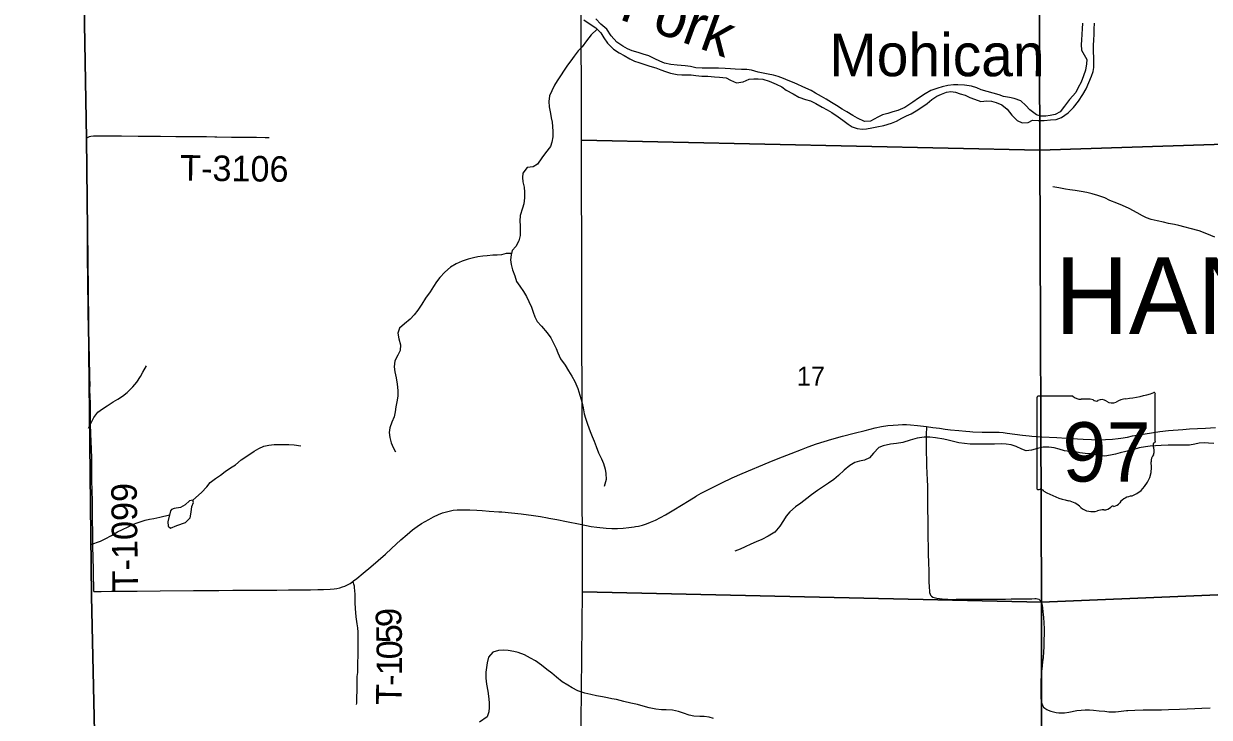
# Model space of a CAD drawing. Extents: x 1874609 to 2204689, y 815661 to 1281160.
# Drawn here: x 2012740 to 2026660, y 943735 to 951876 of the extents above; entities that cross this region are included whole.
import ezdxf

# ---------------------------------------------------------------- set-up
doc = ezdxf.new("R2010")
doc.units = 0
for name, color, linetype in [('GM_X_Adjacent_County', 7, 'Continuous'), ('GM_X_County', 7, 'Continuous'), ('GM_X_Major_River', 7, 'Continuous'), ('GM_X_Major_River_Text', 7, 'Continuous'), ('GM_X_Minor_Lake', 7, 'Continuous'), ('GM_X_Minor_River', 7, 'Continuous'), ('GM_X_Section', 7, 'Continuous'), ('GM_X_Section_Text', 7, 'Continuous'), ('GM_X_State_Location', 7, 'Continuous'), ('GM_X_State_Route', 7, 'Continuous'), ('GM_X_State_Shield', 7, 'Continuous'), ('GM_X_Township', 7, 'Continuous'), ('GM_X_Township_Road', 7, 'Continuous'), ('GM_X_Township_Road_Text', 7, 'Continuous'), ('GM_X_Township_Text', 7, 'Continuous')]:
    doc.layers.add(name, color=color, linetype=linetype)

msp = doc.modelspace()

# ---------------------------------------------------------------- linework, layer by layer
at = {"layer": 'GM_X_Adjacent_County'}
msp.add_lwpolyline([(2013389, 955699), (2013479, 950530), (2013537, 945156), (2013620, 941438), (2013715, 937187), (2013775, 934527), (2013857, 930619), (2011234, 930213), (2008943, 929865), (2007573, 929691), (2003242, 929141), (2002301, 929187), (1997884, 929140), (1994873, 929158), (1992067, 929138), (1990714, 929138), (1987142, 929172), (1982296, 929113), (1981906, 929112), (1977276, 929098)], dxfattribs=at)
at = {"layer": 'GM_X_County'}
msp.add_lwpolyline([(2028816, 932841), (2023140, 931954), (2017738, 931179), (2016684, 931060), (2016073, 930958), (2013857, 930619), (2013775, 934527), (2013715, 937187), (2013620, 941438), (2013537, 945156), (2013479, 950530), (2013389, 955699)], dxfattribs=at)
at = {"layer": 'GM_X_Major_River'}
for points in [[(2019317, 951922), (2019389, 951870), (2019457, 951826), (2019517, 951771), (2019553, 951711), (2019593, 951647), (2019663, 951577), (2019733, 951535), (2019789, 951505), (2019857, 951465), (2019911, 951437), (2019962, 951419), (2020034, 951399), (2020092, 951379), (2020162, 951357), (2020222, 951333), (2020276, 951315), (2020332, 951295), (2020412, 951279), (2020466, 951277), (2020524, 951275), (2020576, 951275), (2020630, 951268), (2020702, 951260), (2020772, 951260), (2020850, 951254), (2020908, 951250), (2020987, 951240), (2021037, 951212), (2021109, 951184), (2021187, 951194), (2021259, 951224), (2021311, 951228), (2021365, 951228), (2021417, 951227), (2021493, 951203), (2021575, 951167), (2021641, 951135), (2021693, 951097), (2021775, 951053), (2021841, 951015), (2021920, 950987), (2021978, 950971), (2022042, 950939), (2022116, 950897), (2022172, 950867), (2022228, 950835), (2022302, 950785), (2022358, 950745), (2022418, 950699)], [(2022768, 950780), (2022684, 950734), (2022612, 950730), (2022530, 950766), (2022474, 950798), (2022404, 950841), (2022348, 950875), (2022284, 950915), (2022226, 950951), (2022162, 950991), (2022108, 951021), (2022038, 951059), (2021985, 951091), (2021889, 951137), (2021823, 951165), (2021767, 951191), (2021715, 951211), (2021661, 951233), (2021597, 951257), (2021543, 951273), (2021479, 951283), (2021423, 951295), (2021365, 951307), (2021283, 951330), (2021229, 951338), (2021167, 951340), (2021093, 951344), (2021038, 951348), (2020976, 951350), (2020896, 951356), (2020832, 951356), (2020772, 951354), (2020706, 951354), (2020632, 951360), (2020568, 951372), (2020506, 951381), (2020414, 951391), (2020336, 951399), (2020262, 951415), (2020208, 951435), (2020148, 951465), (2020078, 951499), (2020011, 951517), (2019953, 951537), (2019885, 951559), (2019829, 951581), (2019773, 951611), (2019705, 951659), (2019637, 951735), (2019587, 951811), (2019517, 951871), (2019459, 951933)], [(2022418, 950699), (2022468, 950665), (2022524, 950645), (2022586, 950640), (2022636, 950644), (2022697, 950654), (2022757, 950666), (2022839, 950682), (2022927, 950710), (2022987, 950732), (2023049, 950766), (2023103, 950796), (2023159, 950820), (2023219, 950855), (2023273, 950887), (2023349, 950941), (2023401, 950987), (2023461, 951025), (2023515, 951051), (2023575, 951073), (2023625, 951081), (2023681, 951071), (2023733, 951055), (2023795, 951036), (2023849, 951010), (2023905, 950990), (2023977, 950964), (2024049, 950972), (2024101, 950966), (2024157, 950950), (2024223, 950924), (2024285, 950874), (2024342, 950804), (2024404, 950740), (2024464, 950712), (2024532, 950718), (2024584, 950744), (2024650, 950740), (2024720, 950741), (2024794, 950747), (2024860, 950753), (2024926, 950775), (2025002, 950829), (2025066, 950891), (2025124, 950967), (2025174, 951045), (2025216, 951110), (2025246, 951188), (2025278, 951260), (2025296, 951314), (2025306, 951364), (2025306, 951426), (2025304, 951478), (2025302, 951548), (2025301, 951618), (2025303, 951690), (2025307, 951744), (2025309, 951812), (2025313, 951884)], [(2025173, 951884), (2025169, 951816), (2025165, 951754), (2025161, 951682), (2025155, 951632), (2025159, 951566), (2025190, 951510), (2025222, 951456), (2025220, 951404), (2025206, 951330), (2025184, 951266), (2025154, 951192), (2025122, 951129), (2025092, 951069), (2025018, 950987), (2024960, 950907), (2024910, 950841), (2024850, 950811), (2024790, 950797), (2024740, 950791), (2024682, 950791), (2024630, 950806), (2024552, 950864), (2024504, 950916), (2024446, 950972), (2024369, 951000), (2024313, 951010), (2024245, 951022), (2024191, 951040), (2024121, 951060), (2024051, 951080), (2023983, 951100), (2023929, 951122), (2023869, 951142), (2023785, 951154), (2023709, 951160), (2023655, 951159), (2023589, 951151), (2023523, 951135), (2023473, 951121), (2023391, 951093), (2023325, 951055), (2023247, 951003), (2023181, 950957), (2023087, 950892), (2023003, 950858), (2022943, 950840), (2022884, 950824), (2022824, 950806), (2022768, 950780)]]:
    msp.add_lwpolyline(points, dxfattribs=at)
at = {"layer": 'GM_X_Minor_Lake'}
for points in [[(2014463, 946158), (2014433, 946028), (2014435, 945980), (2014463, 945954), (2014539, 945986), (2014641, 946022), (2014693, 946076), (2014707, 946143), (2014713, 946211), (2014733, 946255), (2014727, 946283), (2014685, 946277), (2014637, 946229), (2014581, 946196)], [(2014581, 946196), (2014507, 946184), (2014474, 946174), (2014463, 946158)]]:
    msp.add_lwpolyline(points, dxfattribs=at)
at = {"layer": 'GM_X_Minor_River'}
for points in [[(2019472, 951812), (2019401, 951744), (2019349, 951676), (2019295, 951606), (2019251, 951556), (2019203, 951494), (2019165, 951440), (2019123, 951388), (2019085, 951332), (2019041, 951263), (2019005, 951207), (2018971, 951155), (2018939, 951087), (2018915, 951031), (2018907, 950963), (2018911, 950901), (2018923, 950823), (2018933, 950773), (2018944, 950719), (2018950, 950669), (2018954, 950611), (2018954, 950547), (2018942, 950487), (2018924, 950434), (2018866, 950362), (2018822, 950300), (2018774, 950226), (2018722, 950196), (2018652, 950188), (2018600, 950120), (2018596, 950070), (2018602, 950020), (2018614, 949956), (2018620, 949900), (2018620, 949833), (2018612, 949763), (2018596, 949711), (2018570, 949625), (2018564, 949557), (2018567, 949507), (2018569, 949441), (2018569, 949389), (2018555, 949327), (2018517, 949263), (2018475, 949213), (2018463, 949163), (2018455, 949105), (2018465, 949051), (2018479, 948986), (2018505, 948916), (2018527, 948850), (2018563, 948794), (2018607, 948734), (2018643, 948676), (2018670, 948614), (2018700, 948550), (2018720, 948490), (2018742, 948436), (2018770, 948380), (2018820, 948326), (2018886, 948248), (2018928, 948188), (2018964, 948120), (2018990, 948064), (2019010, 948014), (2019043, 947944), (2019097, 947868), (2019135, 947802), (2019177, 947740), (2019209, 947678), (2019247, 947596), (2019269, 947518), (2019291, 947436), (2019309, 947366), (2019321, 947298), (2019334, 947246), (2019358, 947176), (2019392, 947090), (2019416, 947032), (2019436, 946978), (2019462, 946912), (2019490, 946840), (2019524, 946770), (2019546, 946714), (2019566, 946648), (2019576, 946596), (2019578, 946526), (2019557, 946444)], [(2026725, 949372), (2026631, 949410), (2026539, 949444), (2026437, 949472), (2026377, 949488), (2026304, 949506), (2026252, 949518), (2026182, 949533), (2026122, 949545), (2026046, 949561), (2025978, 949579), (2025924, 949599), (2025874, 949623), (2025812, 949655), (2025718, 949709), (2025642, 949743), (2025574, 949771), (2025492, 949803), (2025435, 949831), (2025353, 949861), (2025283, 949881), (2025221, 949894), (2025155, 949908), (2025085, 949920), (2025021, 949928), (2024971, 949936), (2024895, 949950), (2024821, 949962)], [(2018467, 949180), (2018405, 949179), (2018349, 949162), (2018299, 949158), (2018249, 949158), (2018183, 949150), (2018131, 949148), (2018073, 949138), (2018021, 949128), (2017958, 949112), (2017886, 949088), (2017818, 949056), (2017752, 949018), (2017684, 948959), (2017624, 948897), (2017588, 948847), (2017551, 948791), (2017511, 948729), (2017459, 948655), (2017413, 948583), (2017369, 948513), (2017325, 948460), (2017277, 948410), (2017209, 948352), (2017153, 948302), (2017131, 948244), (2017145, 948178), (2017165, 948106), (2017159, 948042), (2017131, 947984), (2017097, 947920), (2017091, 947848), (2017099, 947791), (2017111, 947719), (2017125, 947645), (2017134, 947571), (2017134, 947503), (2017122, 947437), (2017110, 947381), (2017102, 947321), (2017088, 947263), (2017064, 947199), (2017038, 947131), (2017030, 947077), (2017038, 947019), (2017056, 946957), (2017078, 946901), (2017104, 946849)], [(2013502, 947127), (2013565, 947252), (2013611, 947316), (2013665, 947356), (2013721, 947392), (2013789, 947437), (2013847, 947469), (2013899, 947503), (2013955, 947549), (2014021, 947613), (2014067, 947669), (2014113, 947735), (2014139, 947785), (2014183, 947859)], [(2026712, 946948), (2026651, 946952), (2026599, 946956), (2026541, 946952), (2026489, 946941), (2026429, 946929), (2026355, 946929), (2026299, 946929), (2026239, 946931), (2026175, 946929), (2026093, 946927), (2026027, 946923), (2025967, 946919), (2025909, 946911), (2025835, 946897), (2025761, 946876), (2025681, 946856), (2025613, 946838), (2025557, 946824), (2025501, 946812), (2025433, 946800), (2025357, 946808), (2025283, 946828), (2025204, 946832), (2025140, 946840), (2025072, 946853), (2025018, 946855), (2024958, 946863), (2024896, 946883), (2024838, 946897), (2024774, 946907), (2024710, 946905), (2024642, 946889), (2024572, 946869), (2024510, 946863), (2024460, 946883), (2024394, 946913), (2024332, 946932), (2024274, 946940), (2024218, 946946), (2024136, 946942), (2024061, 946940), (2023989, 946942), (2023851, 946942), (2023785, 946948), (2023719, 946958), (2023655, 946972), (2023593, 946987), (2023543, 947001), (2023445, 947017), (2023377, 947025), (2023313, 947023), (2023231, 947013), (2023149, 946987), (2023063, 946959), (2022987, 946949), (2022915, 946939), (2022831, 946920), (2022781, 946900), (2022719, 946834), (2022671, 946782), (2022613, 946752), (2022551, 946740), (2022499, 946724), (2022441, 946692), (2022373, 946634), (2022305, 946575), (2022251, 946527), (2022187, 946483), (2022129, 946443), (2022061, 946397), (2021989, 946347), (2021933, 946303), (2021863, 946250), (2021801, 946204), (2021733, 946146), (2021693, 946096), (2021661, 946044), (2021619, 945978), (2021559, 945908), (2021479, 945862), (2021405, 945823), (2021341, 945793), (2021279, 945767), (2021209, 945735), (2021151, 945709), (2021089, 945685)], [(2014727, 946283), (2014827, 946375), (2014889, 946441), (2014931, 946491), (2014993, 946537), (2015049, 946577), (2015105, 946620), (2015167, 946662), (2015227, 946700), (2015295, 946758), (2015371, 946808), (2015447, 946860), (2015501, 946890), (2015561, 946917), (2015619, 946931), (2015679, 946937), (2015851, 946937), (2015917, 946933), (2015995, 946923)], [(2013528, 945762), (2013643, 945801), (2013695, 945829), (2013769, 945869), (2013843, 945911), (2013901, 945941), (2013965, 945971), (2014017, 945997), (2014085, 946020), (2014167, 946048), (2014217, 946060), (2014267, 946068), (2014337, 946086), (2014452, 946110)], [(2020840, 943721), (2020786, 943737), (2020730, 943743), (2020678, 943744), (2020606, 943748), (2020552, 943760), (2020488, 943784), (2020426, 943804), (2020358, 943818), (2020284, 943822), (2020228, 943824), (2020162, 943830), (2020082, 943846), (2020012, 943866), (2019946, 943884), (2019869, 943902), (2019785, 943921), (2019699, 943943), (2019645, 943953), (2019593, 943965), (2019537, 943975), (2019465, 943987), (2019399, 944001), (2019329, 944019), (2019247, 944047), (2019179, 944081), (2019129, 944111), (2019061, 944153), (2018997, 944207), (2018942, 944251), (2018882, 944295), (2018820, 944347), (2018748, 944396), (2018690, 944430), (2018618, 944470), (2018544, 944496), (2018494, 944508), (2018428, 944518), (2018372, 944522), (2018316, 944518), (2018246, 944498), (2018198, 944442), (2018180, 944374), (2018172, 944318), (2018164, 944264), (2018164, 944194), (2018172, 944125), (2018190, 944041), (2018198, 943983), (2018204, 943907), (2018206, 943849), (2018202, 943799), (2018182, 943741), (2018092, 943679)]]:
    msp.add_lwpolyline(points, dxfattribs=at)
at = {"layer": 'GM_X_Section'}
for points in [[(2019277, 955800), (2024650, 955739), (2024671, 950393), (2019287, 950510)], [(2030068, 955817), (2030087, 950567), (2024671, 950393), (2024650, 955739)], [(2024671, 950393), (2024688, 945085), (2019302, 945208), (2019287, 950510)], [(2030087, 950567), (2030148, 945312), (2024688, 945085), (2024671, 950393)], [(2024688, 945085), (2030148, 945312), (2030125, 939970), (2027110, 939886), (2024693, 939775)], [(2024688, 945085), (2024693, 939775), (2019245, 939841), (2019302, 945208)]]:
    msp.add_lwpolyline(points, close=True, dxfattribs=at)
at = {"layer": 'GM_X_State_Route'}
msp.add_lwpolyline([(2013563, 945211), (2013650, 945213), (2013769, 945215), (2013858, 945216), (2014073, 945217), (2014342, 945220), (2014734, 945223), (2014917, 945224), (2015032, 945225), (2015196, 945226), (2015316, 945227), (2015483, 945227), (2015609, 945228), (2015710, 945229), (2015850, 945230), (2016009, 945231), (2016108, 945233), (2016192, 945234), (2016259, 945235), (2016339, 945239), (2016385, 945242), (2016417, 945247), (2016450, 945255), (2016481, 945265), (2016512, 945276), (2016542, 945290), (2016571, 945307), (2016604, 945330), (2016611, 945335), (2016651, 945364), (2016727, 945426), (2016814, 945500), (2016901, 945576), (2016987, 945651), (2017060, 945717), (2017168, 945818), (2017242, 945882), (2017306, 945934), (2017358, 945974), (2017412, 946010), (2017453, 946035), (2017495, 946057), (2017552, 946087), (2017611, 946115), (2017657, 946133), (2017703, 946148), (2017750, 946160), (2017782, 946166), (2017831, 946170), (2017896, 946172), (2017977, 946170), (2018059, 946167), (2018124, 946162), (2018206, 946156), (2018320, 946147), (2018352, 946145), (2018466, 946135), (2018580, 946123), (2018727, 946105), (2018807, 946092), (2018888, 946077), (2018904, 946074), (2019001, 946055), (2019114, 946035), (2019274, 946000), (2019403, 945975), (2019467, 945965), (2019580, 945954), (2019646, 945951), (2019712, 945951), (2019778, 945954), (2019843, 945961), (2019909, 945970), (2019923, 945973), (2019957, 945980), (2020005, 945992), (2020052, 946006), (2020099, 946024), (2020159, 946050), (2020218, 946079), (2020276, 946110), (2020373, 946169), (2020553, 946281), (2020637, 946332), (2020639, 946333), (2020693, 946364), (2020835, 946437), (2020937, 946488), (2021056, 946545), (2021175, 946598), (2021296, 946648), (2021372, 946679), (2021493, 946730), (2021599, 946772), (2021751, 946831), (2021873, 946879), (2021949, 946908), (2022048, 946945), (2022227, 947000), (2022353, 947035), (2022489, 947071), (2022619, 947103), (2022736, 947133), (2022810, 947149), (2022887, 947160), (2022947, 947165), (2023007, 947168), (2023056, 947170), (2023104, 947170), (2023153, 947167), (2023235, 947159), (2023340, 947147), (2023413, 947138), (2023494, 947127), (2023558, 947118), (2023623, 947109), (2023721, 947100), (2023802, 947094), (2023850, 947090), (2023882, 947087), (2023995, 947082), (2024076, 947082), (2024142, 947082), (2024191, 947080), (2024239, 947076), (2024288, 947071), (2024465, 947046), (2024545, 947037), (2024578, 947033), (2024627, 947030), (2024692, 947026), (2024870, 947018), (2024983, 947013), (2025064, 947007), (2025113, 947004), (2025178, 947000), (2025277, 946994), (2025359, 946992), (2025441, 946995), (2025523, 947001), (2025589, 947008), (2025621, 947012), (2025700, 947025), (2025757, 947037), (2025811, 947046), (2025907, 947063), (2025981, 947074), (2026079, 947089), (2026181, 947100), (2026348, 947115), (2026426, 947119), (2026520, 947124), (2026616, 947128), (2026731, 947136)], dxfattribs=at)
at = {"layer": 'GM_X_State_Shield'}
for p, q in [((2026026, 946976), (2026026, 947529)), ((2024634, 947484), (2024634, 946428)), ((2025056, 947503), (2024648, 947503)), ((2026026, 946976), (2026026, 946976))]:
    msp.add_line(p, q, dxfattribs=at)
for centre, radius, start, end in [((2025530, 948943), 1476, 275.8445, 288.9065), ((2026011, 947531), 15.5, 351.8621, 97.738), ((2024650, 947487), 16.1, 98.1301, 188.1301), ((2025153, 947625), 156, 231.6195, 271.1119), ((2025205, 946909), 562, 80.4867, 94.9883), ((2025332, 947492), 45.1, 219.7921, 297.1024), ((2025398, 947370), 93.8, 54.4667, 119.1411), ((2025519, 947537), 113, 233.8562, 294.8282), ((2025719, 947180), 297, 97.3462, 120.7689), ((2026010, 946974), 16.6, 289.6038, 7.7341), ((2026023, 946935), 24, 107.944, 210.337), ((2025870, 946865), 144, 340.033, 23.6496), ((2025613, 946674), 369, 292.3089, 8.9858), ((2026082, 946745), 105, 136.8065, 186.9296), ((2024650, 946425), 16.3, 171.9584, 258.3066), ((2024653, 946533), 124, 267.339, 280.6039), ((2024678, 946367), 44.8, 29.7484, 93.2717), ((2025243, 947316), 1066, 240.4129, 257.1985), ((2024926, 945953), 334, 47.1842, 75.836), ((2025769, 946131), 202, 94.4031, 142.5768), ((2025286, 946361), 212, 230.7004, 286.2918), ((2025409, 945996), 174, 85.6951, 111.2099), ((2025424, 946282), 113, 268.777, 315.5493), ((2025526, 946180), 31.8, 65.7517, 132.6484), ((2025513, 946325), 119, 282.8732, 323.2771)]:
    msp.add_arc(centre, radius, start, end, dxfattribs=at)
at = {"layer": 'GM_X_Township'}
msp.add_lwpolyline([(2028816, 932841), (2023140, 931954), (2017738, 931179), (2016684, 931060), (2016073, 930958), (2013857, 930619), (2013775, 934527), (2013715, 937187), (2013620, 941438), (2013537, 945156), (2013479, 950530), (2013389, 955699)], dxfattribs=at)
at = {"layer": 'GM_X_Township_Road'}
for points in [[(2013476, 950507), (2013477, 950518), (2013480, 950528), (2013484, 950535), (2013489, 950540), (2013497, 950546), (2013511, 950552), (2013527, 950556), (2013560, 950560), (2013603, 950562), (2013642, 950562), (2013740, 950562), (2013888, 950560), (2014084, 950558), (2014346, 950555), (2014527, 950554), (2014723, 950552), (2014887, 950551), (2014985, 950550), (2015009, 950549)], [(2013563, 945211), (2013562, 945287), (2013561, 945368), (2013560, 945432), (2013558, 945498), (2013556, 945579), (2013555, 945628), (2013553, 945726), (2013552, 945792), (2013550, 945906), (2013548, 946054), (2013547, 946184), (2013546, 946262), (2013542, 946410), (2013541, 946502), (2013539, 946637), (2013538, 946781), (2013535, 946877), (2013531, 946979), (2013530, 947054), (2013525, 947188), (2013525, 947265), (2013523, 947416), (2013522, 947505), (2013518, 947576), (2013519, 947653), (2013517, 947702), (2013516, 947798), (2013514, 947895), (2013513, 947943), (2013508, 948122), (2013505, 948188), (2013503, 948237), (2013501, 948286), (2013499, 948352), (2013498, 948433), (2013495, 948628), (2013493, 948758), (2013491, 948922), (2013489, 949085), (2013488, 949216), (2013489, 949413), (2013488, 949643), (2013484, 949955), (2013483, 950086), (2013481, 950184), (2013481, 950249), (2013480, 950299), (2013480, 950364), (2013479, 950429), (2013476, 950507)], [(2015009, 950549), (2015181, 950546), (2015328, 950545), (2015475, 950543), (2015573, 950542), (2015621, 950541)], [(2023340, 947147), (2023338, 947113), (2023336, 947080), (2023335, 947063), (2023336, 947049), (2023337, 947033), (2023337, 947001), (2023337, 946903), (2023336, 946839), (2023338, 946759), (2023340, 946695), (2023344, 946592), (2023347, 946530), (2023350, 946442), (2023351, 946367), (2023352, 946285), (2023353, 946227), (2023353, 946151), (2023354, 946075), (2023355, 945999), (2023356, 945902), (2023357, 945844), (2023359, 945736), (2023361, 945640), (2023362, 945558), (2023365, 945443), (2023366, 945378), (2023368, 945328), (2023370, 945263), (2023374, 945214), (2023376, 945198), (2023381, 945182), (2023388, 945167), (2023399, 945155), (2023399, 945155)], [(2016649, 943885), (2016650, 943901), (2016653, 943967), (2016655, 944049), (2016654, 944098), (2016654, 944148), (2016657, 944213), (2016663, 944262), (2016664, 944330), (2016664, 944386), (2016665, 944447), (2016666, 944506), (2016667, 944567), (2016667, 944634), (2016668, 944682), (2016665, 944733), (2016661, 944784), (2016655, 944833), (2016645, 944915), (2016636, 945012), (2016632, 945077), (2016630, 945175), (2016628, 945224), (2016625, 945256), (2016622, 945276), (2016617, 945299), (2016613, 945312), (2016606, 945326), (2016604, 945330)], [(2023399, 945155), (2023412, 945146), (2023428, 945141), (2023460, 945135), (2023525, 945127), (2023574, 945122), (2023590, 945120), (2023624, 945119), (2023688, 945120), (2023710, 945120), (2023736, 945120), (2023764, 945120), (2023801, 945120), (2023835, 945121), (2023876, 945121), (2023916, 945121), (2023952, 945121), (2023973, 945121), (2023999, 945122), (2024033, 945122), (2024073, 945122), (2024093, 945122), (2024118, 945122), (2024154, 945123), (2024180, 945123), (2024214, 945123), (2024267, 945123), (2024332, 945127), (2024381, 945127), (2024496, 945124), (2024529, 945124), (2024578, 945127), (2024611, 945129), (2024627, 945128), (2024643, 945126), (2024659, 945120), (2024672, 945111), (2024683, 945098), (2024690, 945084), (2024694, 945068), (2024697, 945052), (2024701, 945020), (2024705, 944972), (2024708, 944940), (2024712, 944908), (2024713, 944891), (2024716, 944859), (2024718, 944826), (2024720, 944794), (2024721, 944728), (2024719, 944630), (2024718, 944565), (2024715, 944500), (2024709, 944435), (2024703, 944387), (2024698, 944338), (2024691, 944273), (2024686, 944224), (2024683, 944158), (2024682, 944126), (2024682, 944077), (2024681, 944011), (2024682, 943962), (2024685, 943930), (2024688, 943913), (2024692, 943898), (2024697, 943882), (2024705, 943868), (2024715, 943855), (2024727, 943843), (2024740, 943833), (2024754, 943825), (2024769, 943818), (2024799, 943807), (2024831, 943798), (2024863, 943791), (2024895, 943787), (2024928, 943786), (2024961, 943787), (2025010, 943794), (2025106, 943813), (2025155, 943819), (2025204, 943822), (2025253, 943821), (2025302, 943818), (2025367, 943812), (2025433, 943805), (2025481, 943801), (2025528, 943801), (2025560, 943801), (2025592, 943803), (2025624, 943806), (2025688, 943814), (2025705, 943816), (2025786, 943820), (2025885, 943823), (2025999, 943824), (2026098, 943824), (2026180, 943825), (2026311, 943829), (2026489, 943839), (2026571, 943843), (2026669, 943846)]]:
    msp.add_lwpolyline(points, dxfattribs=at)

# ---------------------------------------------------------------- texts
at = {"layer": 'GM_X_Major_River_Text'}
for s, rotation, p in [('Fork', 339.9904, (2019716, 951934)), ('Mohican', 359.9928, (2022198, 951260))]:
    msp.add_text(s, height=500.1, rotation=rotation, dxfattribs=at).set_placement(p)
at = {"layer": 'GM_X_Section_Text'}
msp.add_text('17', height=221, rotation=0, dxfattribs=at).set_placement((2021818, 947629))
at = {"layer": 'GM_X_State_Location'}
for s in ['s', 'r']:
    msp.add_text(s, height=1, dxfattribs=at).set_placement((2025315, 946886))
msp.add_text('97', height=1, rotation=0, dxfattribs=at).set_placement((2025063, 946813))
at = {"layer": 'GM_X_State_Shield'}
msp.add_text('97', height=696.1, dxfattribs=at).set_placement((2024935, 946502))
at = {"layer": 'GM_X_Township_Road_Text'}
for s, rotation, p in [('T-3106', 359.3028, (2014576, 950035)), ('T-1099', 90.6948, (2014082, 945216)), ('9', 93.3945, (2017179, 944805)), ('5', 91.0128, (2017182, 944607)), ('0', 90.08, (2017183, 944416)), ('1', 89.3427, (2017181, 944227)), ('-', 89.1336, (2017179, 944103)), ('T', 89.0571, (2017175, 943878))]:
    msp.add_text(s, height=300, rotation=rotation, dxfattribs=at).set_placement(p)
at = {"layer": 'GM_X_Township_Text'}
msp.add_text('HANOVER', height=900, rotation=0, dxfattribs=at).set_placement((2024846, 948234))

doc.saveas('drawing.dxf')
